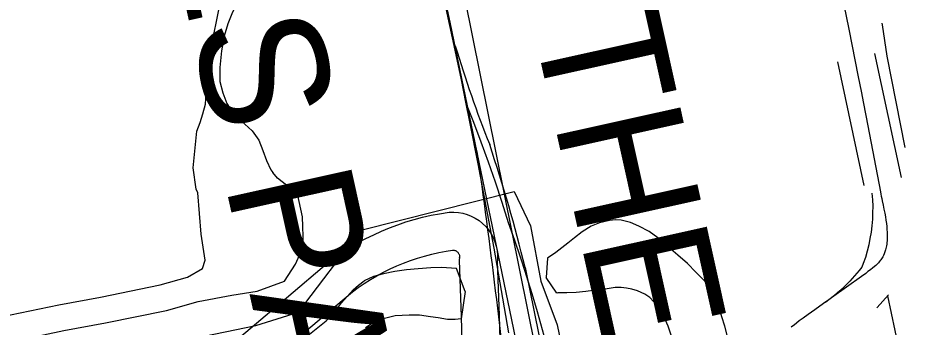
# Model space of a CAD drawing. Extents: x 3477039 to 3515015, y 546746 to 572297.
# Drawn here: x 3492129 to 3492833, y 569417 to 569661 of the extents above; entities that cross this region are included whole.
import ezdxf

# ---------------------------------------------------------------- set-up
doc = ezdxf.new("R2010")
doc.units = 0
for name, color, linetype in [('V-RAIL-TRAK', 7, 'Continuous'), ('V-ROAD-CNTR', 7, 'Continuous'), ('V-SITE-OTLN', 7, 'Continuous'), ('V-TOPO-BNDY', 7, 'Continuous'), ('V-TOPO-GNAM-IDEN', 7, 'Continuous'), ('V-TOPO-SHOR', 7, 'Continuous')]:
    doc.layers.add(name, color=color, linetype=linetype)

msp = doc.modelspace()

# ---------------------------------------------------------------- linework, layer by layer
at = {"layer": 'V-RAIL-TRAK'}
for points in [[(3492465.49, 569678.67), (3492472.65, 569645.54), (3492479.6, 569612.37), (3492483.19, 569594.67), (3492486.35, 569579.15), (3492492.89, 569545.9), (3492499.24, 569512.61), (3492505.38, 569479.28), (3492511.32, 569445.91), (3492517.06, 569412.51)], [(3492483.19, 569594.67), (3492489.32, 569579.03), (3492495.23, 569563.31), (3492500.94, 569547.52), (3492506.44, 569531.64), (3492511.73, 569515.7), (3492516.8, 569499.69), (3492521.78, 569485.76), (3492526.56, 569471.76), (3492530.06, 569461.04), (3492531.15, 569457.7), (3492535.54, 569443.57), (3492539.73, 569429.38), (3492543.72, 569415.14), (3492547.51, 569400.84), (3492551.1, 569386.49), (3492554.49, 569372.09), (3492557.68, 569357.65), (3492560.66, 569343.16), (3492563.44, 569328.63), (3492587.31, 569209.96), (3492611.36, 569091.33), (3492635.6, 568972.74), (3492642.25, 568945.09)]]:
    msp.add_lwpolyline(points, dxfattribs=at)
at = {"layer": 'V-ROAD-CNTR'}
for p, q in [((3492806.45, 569633.09), (3492827.38, 569535.3)), ((3492777.15, 569626.62), (3492798.09, 569528.84)), ((3492816.76, 569441.63), (3492827.4, 569391.94))]:
    msp.add_line(p, q, dxfattribs=at)
for points in [[(3492908.23, 567548.4), (3492471.07, 569658.03), (3492375.57, 570100.45), (3492323.45, 570359.93)], [(3492778.51, 569689.74), (3492786.03, 569652.3), (3492793.54, 569614.85), (3492795.8, 569603.49), (3492797.75, 569593.55), (3492801.12, 569576.14), (3492806.09, 569550.02), (3492811.04, 569523.9), (3492811.39, 569522.1), (3492811.75, 569520.31), (3492812.12, 569518.54), (3492812.48, 569516.81), (3492813.2, 569513.39), (3492813.87, 569510.13), (3492814.48, 569507.03), (3492815, 569504.11), (3492815.45, 569501.37), (3492815.81, 569498.79), (3492816.09, 569496.39), (3492816.29, 569494.15), (3492816.42, 569492.07), (3492816.49, 569490.14), (3492816.49, 569488.35), (3492816.45, 569486.69), (3492816.35, 569485.15), (3492816.22, 569483.73), (3492816.06, 569482.41), (3492815.86, 569481.2), (3492815.65, 569480.07), (3492815.41, 569479.04), (3492815.16, 569478.08), (3492814.9, 569477.19), (3492814.63, 569476.37), (3492814.36, 569475.61), (3492814.08, 569474.91), (3492813.51, 569473.63), (3492812.95, 569472.53), (3492812.42, 569471.59), (3492811.92, 569470.79), (3492811.45, 569470.1), (3492811.02, 569469.52), (3492810.22, 569468.51), (3492809.57, 569467.78), (3492809.06, 569467.25), (3492808.26, 569466.47), (3492807.4, 569465.72), (3492805.23, 569463.93), (3492803.2, 569462.3), (3492801.28, 569460.8), (3492799.48, 569459.43), (3492796.11, 569456.92), (3492772.4, 569440.1), (3492770.25, 569438.53), (3492766.22, 569435.65), (3492759.17, 569430.68), (3492753.88, 569426.92), (3492749.92, 569424.05), (3492746.96, 569421.83), (3492744.74, 569420.13), (3492743.08, 569418.83), (3492740.59, 569416.82)], [(3492812.23, 569657.29), (3492812.46, 569655.91), (3492816.29, 569631.04), (3492830.51, 569558.99)], [(3492804.43, 569522.94), (3492804.83, 569517.53), (3492805, 569512.41), (3492804.97, 569507.29), (3492804.74, 569502.16), (3492804.31, 569497.06), (3492803.68, 569491.97), (3492802.85, 569486.92), (3492801.83, 569481.9), (3492800.6, 569476.92), (3492799.19, 569471.99), (3492797.58, 569467.12), (3492796.53, 569464.3), (3492794.38, 569461.61), (3492790.74, 569457.4), (3492786.96, 569453.33), (3492783.02, 569449.4), (3492778.95, 569445.62), (3492774.73, 569442), (3492770.38, 569438.53), (3492767.57, 569436.46)], [(3492284.07, 569391.73), (3492341.45, 569440.13), (3492375.14, 569468.55), (3492380.93, 569472.76), (3492386.61, 569476.6), (3492392.41, 569480.24), (3492398.33, 569483.69), (3492404.37, 569486.94), (3492410.51, 569489.99), (3492416.75, 569492.83), (3492423.09, 569495.45), (3492429.51, 569497.86), (3492436, 569500.05), (3492442.56, 569502.02), (3492449.19, 569503.77), (3492455.87, 569505.3), (3492462.6, 569506.6), (3492470.11, 569507.79), (3492473.91, 569507.88), (3492477.45, 569507.61), (3492480.93, 569506.99), (3492484.35, 569506.02), (3492487.65, 569504.72), (3492490.81, 569503.09), (3492493.78, 569501.16), (3492496.55, 569498.93), (3492499.07, 569496.45), (3492501.35, 569493.72), (3492503.33, 569490.77), (3492505.01, 569487.65), (3492506.37, 569484.37), (3492507.4, 569480.97), (3492508.08, 569477.49), (3492508.41, 569473.89), (3492508.36, 569470.48), (3492508.26, 569469.32), (3492508.19, 569468.68), (3492509.57, 569426.16), (3492510.81, 569387.71)], [(3492304.61, 569369.81), (3492360.79, 569417.2), (3492393.66, 569444.92), (3492398.15, 569448.19), (3492402.99, 569451.46), (3492407.94, 569454.57), (3492413, 569457.52), (3492418.15, 569460.29), (3492423.38, 569462.89), (3492428.7, 569465.3), (3492434.1, 569467.54), (3492439.57, 569469.6), (3492445.12, 569471.46), (3492450.71, 569473.15), (3492456.36, 569474.64), (3492462.06, 569475.94), (3492467.8, 569477.05), (3492472.83, 569477.85), (3492473.12, 569477.85), (3492473.67, 569477.81), (3492474.21, 569477.72), (3492474.73, 569477.57), (3492475.23, 569477.37), (3492475.71, 569477.12), (3492476.17, 569476.83), (3492476.59, 569476.49), (3492476.98, 569476.11), (3492477.32, 569475.69), (3492477.62, 569475.25), (3492477.88, 569474.76), (3492478.09, 569474.27), (3492478.24, 569473.75), (3492478.35, 569473.22), (3492478.39, 569472.75), (3492478.38, 569471.95), (3492478.39, 569472.16), (3492478.14, 569469.8), (3492479.58, 569425.19), (3492480.81, 569387)], [(3492530.23, 569464), (3492679.29, 568729.53), (3492910.66, 567605.24)], [(3492817.39, 569442.35), (3492813.1, 569437.38), (3492808.55, 569432.49), (3492808.23, 569432.17)]]:
    msp.add_lwpolyline(points, dxfattribs=at)
for centre, radius, start, end in [((3493397.54, 569916.9), 963.44, 196.74258, 201.66795), ((3491324.33, 569168.45), 1241.6, 13.77118, 18.43991), ((3487968.47, 568898.41), 4571.3, 5.48383, 8.26826)]:
    msp.add_arc(centre, radius, start, end, dxfattribs=at)
msp.add_spline([(3493010.94, 570281.47), (3492906.99, 570270.92), (3492818.73, 570253.54), (3492745.38, 570235.08), (3492720.4, 570231.83), (3492695.81, 570219.57), (3492655.74, 570203.98), (3492625.15, 570183.67), (3492585.33, 570156.62), (3492518.54, 570121.37), (3492490.41, 570094.82), (3492463.81, 570072.24), (3492447.12, 570063.25), (3492422.22, 570046.59), (3492388.01, 570031), (3492292.59, 570021.36), (3492204.01, 570005.67), (3492136.57, 569985.99), (3492082.01, 569972.96), (3492055.34, 569952.08), (3492041.21, 569928.81), (3492030.67, 569872.28), (3492028.54, 569824.64), (3492015.62, 569772.65), (3492005.94, 569759.31), (3491992.56, 569741.44), (3491971.7, 569715.68), (3491939.25, 569698.95), (3491910.4, 569689.2), (3491671.07, 569646.16), (3491316.43, 569573.63), (3490974.87, 569508.96), (3490949.73, 569503.76), (3490933.47, 569473.08), (3490932.81, 569425.26), (3490934.84, 569377.31), (3490939.42, 569268.75), (3490964.22, 569189.82), (3490976.33, 569139.86), (3490991.29, 569126.11), (3491030.33, 569106.39)], degree=3, dxfattribs=at)
at = {"layer": 'V-SITE-OTLN'}
msp.add_lwpolyline([(3490066.48, 568622.94), (3490118.35, 568640.21), (3490267.31, 568666.81), (3490336.04, 568683.55), (3490336.97, 568700.03), (3490327.08, 568731.24), (3490279.72, 568726.2), (3490236.31, 568966.12), (3490537, 569035.54), (3491015.21, 569145.93), (3491164.78, 569180.46), (3492317.3, 569418.11), (3492351.12, 569428.67), (3492400.33, 569493.54), (3492521.44, 569524.18), (3492534.43, 569497.03), (3492542.69, 569453.29), (3492555.54, 569418.68), (3492735.04, 568551.82), (3492906.77, 567872.05), (3492938.36, 567735.96)], dxfattribs=at)
at = {"layer": 'V-TOPO-BNDY'}
msp.add_line((3492345.59, 570356.89), (3493273.45, 565748.19), dxfattribs=at)
at = {"layer": 'V-TOPO-SHOR'}
for points in [[(3492326.12, 569723.53), (3492315.71, 569692.77), (3492306.27, 569678.66), (3492301.63, 569671.52), (3492298.34, 569664.55), (3492295.21, 569656.51), (3492292.25, 569646.97), (3492290.05, 569635.32), (3492288.77, 569622.15), (3492288.83, 569610.96), (3492291.15, 569602.06), (3492294.38, 569593.6), (3492298.5, 569586.98), (3492305.65, 569579.91), (3492314.47, 569571.95), (3492319.65, 569564.72), (3492322.73, 569556.58), (3492325.8, 569548.58), (3492329.17, 569541.34), (3492330.86, 569539.19)], [(3492270.18, 569525.84), (3492267.77, 569542.79), (3492270.62, 569571.84), (3492273.3, 569578.66), (3492275.53, 569585.63), (3492277.6, 569593.2), (3492278, 569601.52), (3492278.69, 569612.26), (3492278.79, 569621.79), (3492291.86, 569686.43)], [(3492111.9, 569403.04), (3492165.47, 569414.18), (3492198.43, 569420.29), (3492246.62, 569430.13), (3492271.63, 569437.11), (3492298.24, 569442.24), (3492318.44, 569445.32), (3492340.09, 569453.34), (3492348.7, 569466.58), (3492355.02, 569480.92), (3492354.32, 569504.08), (3492350.34, 569522.32), (3492334.44, 569534.74), (3492330.86, 569539.19)], [(3492107.77, 569423.42), (3492161.46, 569434.59), (3492194.46, 569440.7), (3492241.74, 569450.35), (3492263.41, 569456.4), (3492275.2, 569463.38), (3492277.13, 569469.8), (3492274.05, 569490.49), (3492271.39, 569523.02), (3492270.18, 569525.84)], [(3492690.72, 569407.52), (3492687.98, 569417.73), (3492685.73, 569425.15), (3492683, 569434.44), (3492679.58, 569443.48), (3492675.83, 569449.38), (3492671.03, 569454.58), (3492665.3, 569460.36), (3492658.52, 569467.3), (3492650.93, 569473.76), (3492643.68, 569480.22), (3492635.16, 569487.38), (3492628.27, 569492.57), (3492619.99, 569496.82), (3492613.58, 569499.57), (3492606.02, 569501.5), (3492601.83, 569501.82), (3492596.95, 569501.33), (3492589.06, 569499.42), (3492582.46, 569496.83), (3492575.39, 569492.37), (3492569.15, 569487.45), (3492564.06, 569483.35), (3492559.31, 569479.49), (3492554.45, 569475.97), (3492547.97, 569471.52), (3492547.86, 569471.46), (3492546.93, 569456.24)], [(3492482.68, 569445.09), (3492475.93, 569463.33), (3492464.11, 569464.16), (3492455.74, 569463.88), (3492445.64, 569463), (3492436.35, 569462.14), (3492427.17, 569460.92), (3492418.35, 569459.12), (3492410.35, 569456.87), (3492403.04, 569453.45)], [(3492326.87, 569384.9), (3492372.9, 569421.9), (3492381.79, 569431.94), (3492385.13, 569436.15), (3492389.4, 569441.17), (3492394.14, 569446.31), (3492398.53, 569450.17), (3492403.04, 569453.45)], [(3492601.46, 569448.13), (3492595.19, 569447.28), (3492585.78, 569446.17), (3492578.11, 569445.2), (3492570.68, 569444.34), (3492563.13, 569444.06), (3492556.04, 569444.02), (3492555.31, 569443.83), (3492546.93, 569456.24)], [(3492482.68, 569445.09), (3492479.53, 569423.61), (3492474.93, 569422.85), (3492468.77, 569422.93), (3492461.56, 569424.17), (3492455.51, 569425.06), (3492446.67, 569426.4), (3492438.53, 569426.47), (3492427.38, 569425.82), (3492416.94, 569423.32), (3492410.79, 569420.84)], [(3492645.72, 569410.62), (3492643.36, 569417.58), (3492640.41, 569424.3), (3492638.06, 569429.05), (3492634.66, 569434.15), (3492631.62, 569437.27), (3492628.93, 569440.27), (3492624.96, 569443.04), (3492619.13, 569445.67), (3492614.59, 569446.93), (3492610.41, 569447.72), (3492606.22, 569448.27), (3492601.46, 569448.13)], [(3492410.79, 569420.84), (3492404.08, 569416.39)]]:
    msp.add_lwpolyline(points, dxfattribs=at)

# ---------------------------------------------------------------- texts
at = {"layer": 'V-TOPO-GNAM-IDEN'}
for s, p in [('ST. JOHN THE BAPTIST PARISH', (3492395.37, 570290.44)), ('ST. JAMES PARISH', (3492135.32, 570241.33))]:
    msp.add_text(s, height=99.9998, rotation=282.49979, dxfattribs=at).set_placement(p)

doc.saveas('drawing.dxf')
